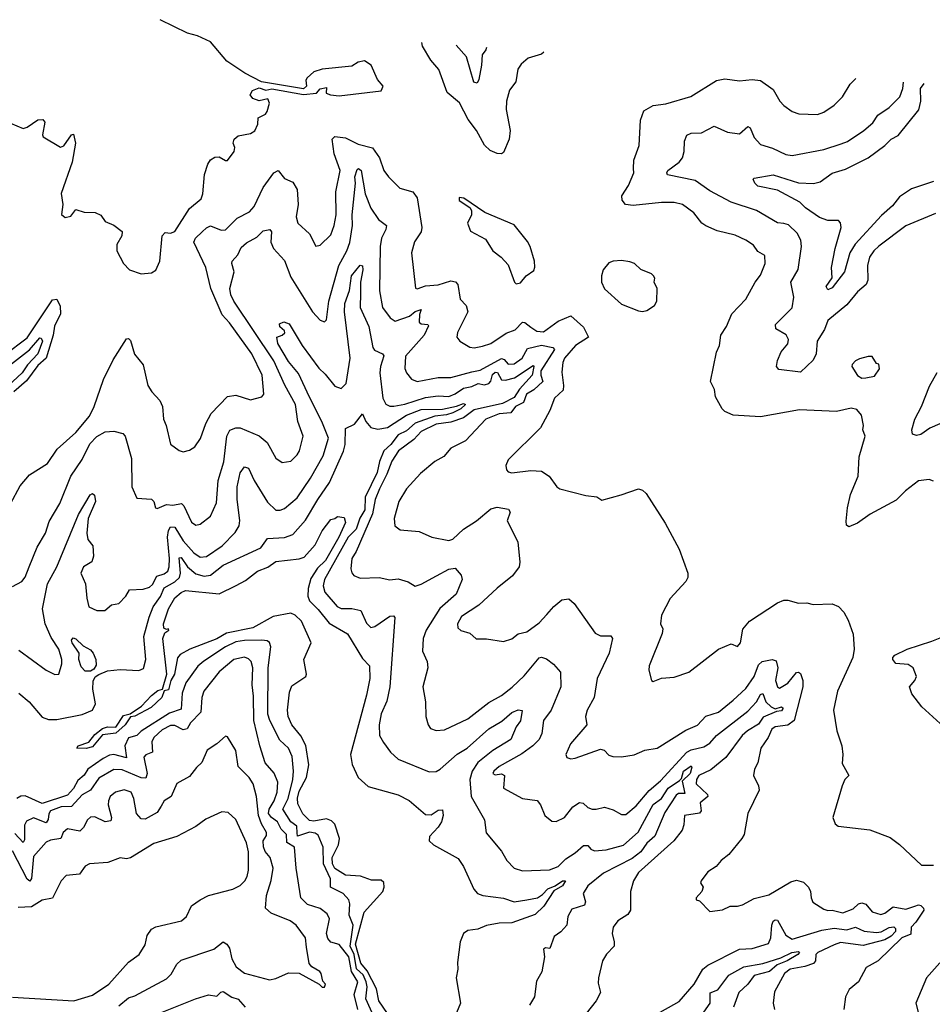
# Model space of a CAD drawing. Extents: x 1245432 to 1420865, y 606325 to 671314.
# Tile 324 of 382: x 1387229 to 1391560, y 656949 to 661621. Entities that reach past the tile are written whole.
import ezdxf

# ---------------------------------------------------------------- set-up
doc = ezdxf.new("R2010")
doc.units = 0

msp = doc.modelspace()

# ---------------------------------------------------------------- linework, layer by layer
at = {"layer": '0CON20XD'}
for points in [[(1387185, 661130), (1387245, 661105.6), (1387265, 661111.9), (1387315, 661145.8), (1387338.3, 661148.3), (1387348, 661135), (1387337.1, 661075), (1387340.5, 661065), (1387422.9, 661017.1), (1387437.7, 661022.3), (1387474, 661075), (1387485, 661077.5), (1387494, 661035), (1387477.5, 660945), (1387426.4, 660796.4), (1387433.3, 660745), (1387426.7, 660696.7), (1387445, 660683.3), (1387471.7, 660688.3), (1387495, 660720), (1387535, 660707.5), (1387586.4, 660706.4), (1387613.9, 660693.9), (1387635, 660663.3), (1387675, 660646.2), (1387715.6, 660615.6), (1387714.2, 660595), (1387689.4, 660555), (1387689.2, 660525), (1387722.2, 660465), (1387750, 660435), (1387805.4, 660414.6), (1387855, 660420), (1387875, 660432.5), (1387893.3, 660475), (1387904.3, 660595.7), (1387918.8, 660611.2), (1387945, 660608.5), (1387965, 660615.4), (1388035, 660724.5), (1388089.5, 660770.5), (1388098.6, 660795), (1388106, 660886), (1388121.3, 660935), (1388135, 660955.6), (1388155, 660968.8), (1388175, 660971.2), (1388205, 660952.5), (1388215, 660953.3), (1388247.5, 660995), (1388250, 661015), (1388242.5, 661035), (1388247.5, 661055), (1388265, 661070), (1388325, 661081.2), (1388345, 661093.8), (1388358.8, 661125), (1388360, 661155), (1388395, 661173.3), (1388403.8, 661185), (1388413.8, 661225), (1388406.1, 661246.1), (1388365, 661236.7), (1388335, 661247.5), (1388323.3, 661265), (1388333.3, 661285), (1388365, 661297.5), (1388397, 661287), (1388425, 661293.8), (1388575, 661266.7), (1388636.7, 661273.3), (1388655, 661292.5), (1388685, 661300), (1388683.3, 661273.3), (1388703.9, 661263.9), (1388745, 661260), (1388945, 661283.3), (1388953.3, 661305), (1388927.3, 661337.3), (1388896.2, 661405), (1388865, 661425.8), (1388835, 661420), (1388805, 661401.2), (1388665, 661386.2), (1388625, 661373.3), (1388592.5, 661345), (1388587.5, 661335), (1388590, 661305), (1388575, 661292.5), (1388375.8, 661325.8), (1388296.8, 661366.8), (1388211.2, 661425), (1388135, 661516.7), (1388072.5, 661545), (1388025, 661557.1), (1387895.2, 661621.2)], [(1389716.8, 661466.6), (1389705, 661457.7), (1389641.5, 661438.5), (1389609.3, 661410.7), (1389593.6, 661386.4), (1389583.2, 661326.8), (1389553.6, 661286.4), (1389539.1, 661235), (1389538.4, 661195), (1389556.9, 661095), (1389551.5, 661055), (1389525, 660990.6), (1389515, 660984.5), (1389495, 660986.2), (1389461.2, 661001.2), (1389435, 661025.6), (1389397.2, 661095), (1389357.7, 661147.7), (1389315.9, 661225.9), (1389256.9, 661275), (1389217.5, 661385), (1389179.8, 661429.8), (1389140.6, 661495), (1389137.6, 661513.7)], [(1389443.9, 661488.8), (1389441.2, 661478.8), (1389423.1, 661455), (1389420.9, 661405), (1389407.8, 661337.8), (1389399.3, 661320.7), (1389383.5, 661325), (1389348.9, 661445), (1389300.2, 661500.5)], [(1391565, 659430.8), (1391545, 659439.4), (1391495, 659433.1), (1391432.5, 659385), (1391389, 659341), (1391265.9, 659274.1), (1391205, 659231.9), (1391164.2, 659214.2), (1391153.2, 659223.2), (1391150.9, 659240.9), (1391157.1, 659305), (1391171.9, 659368.1), (1391208.1, 659455), (1391213.7, 659546.3), (1391242, 659645), (1391230, 659675), (1391233.8, 659695), (1391224.1, 659744.1), (1391201.7, 659771.7), (1391175, 659778), (1391105, 659761.4), (1390930.3, 659769.7), (1390745, 659737.1), (1390615, 659744), (1390575, 659762), (1390562, 659775), (1390530.9, 659830.9), (1390525.7, 659865.7), (1390507.5, 659905), (1390535.8, 660044.2), (1390550, 660075), (1390556, 660125), (1390583.3, 660165), (1390608.8, 660225), (1390674.4, 660295), (1390718.6, 660375), (1390745, 660408.8), (1390767.1, 660465), (1390765, 660502.5), (1390731.9, 660521.9), (1390710.9, 660550.9), (1390675, 660575.7), (1390625, 660598.6), (1390538.6, 660618.6), (1390485, 660642.9), (1390466.2, 660656.2), (1390427.5, 660705), (1390373.8, 660745), (1390335, 660753.1), (1390275, 660754.4), (1390140.3, 660739.7), (1390103.3, 660745), (1390087.5, 660765), (1390087.1, 660785), (1390117.7, 660835), (1390142.9, 660895), (1390141.9, 660915), (1390143.3, 660955), (1390169.2, 661025), (1390174.4, 661145), (1390191.5, 661188.5), (1390235.5, 661214.5), (1390295, 661222.7), (1390413.6, 661256.4), (1390536.6, 661333.4), (1390575, 661340), (1390645, 661330.8), (1390705, 661338.1), (1390745, 661333.1), (1390805, 661290), (1390836, 661235), (1390855, 661213.8), (1390895, 661186), (1390925.9, 661174.1), (1391015, 661171.4), (1391045, 661182.5), (1391095, 661215.8), (1391134.2, 661255), (1391170, 661315), (1391197.1, 661341.7)], [(1391575, 660700.9), (1391435, 660643.1), (1391306.4, 660546.4), (1391282.2, 660525), (1391262.5, 660495), (1391252.5, 660455), (1391254.2, 660385.8), (1391246.9, 660365), (1391205, 660330), (1391155, 660267.5), (1391065, 660193.1), (1391048.7, 660151.3), (1391013.4, 660095), (1391009.2, 660035), (1390993.9, 660005), (1390935, 659949.1), (1390831.4, 659961.4), (1390821.1, 659975), (1390825, 660003.3), (1390842.5, 660045), (1390875, 660082.9), (1390877.1, 660102.9), (1390866.2, 660126.2), (1390816.9, 660155), (1390815.5, 660175), (1390895, 660253.8), (1390902.2, 660305), (1390889.2, 660375), (1390923.5, 660436.5), (1390940, 660545), (1390935.8, 660575), (1390918.7, 660608.7), (1390877.5, 660647.5), (1390855, 660653.5), (1390825, 660657.3), (1390725, 660715.7), (1390605, 660756.1), (1390505, 660808.9), (1390435, 660857.5), (1390303.1, 660885), (1390299.4, 660895), (1390304.3, 660905), (1390358.5, 660945), (1390374.5, 660965), (1390382.9, 660995), (1390384.7, 661045.3), (1390395, 661072.5), (1390415, 661082.5), (1390465, 661083.6), (1390525, 661116.4), (1390588.1, 661088.1), (1390645, 661079.4), (1390685, 661114.4), (1390695, 661108.6), (1390715, 661061.5), (1390745, 661029.1), (1390801.5, 661011.5), (1390865, 660981.3), (1390895, 660977.1), (1391045, 661005.9), (1391128.3, 661031.7), (1391156.8, 661043.2), (1391235.2, 661094.8), (1391277.8, 661132.2), (1391301.3, 661168.7), (1391356.1, 661203.9), (1391406.5, 661255), (1391419.7, 661295), (1391423.1, 661325.5)], [(1391565, 660853.3), (1391461.7, 660818.2), (1391405, 660781.1), (1391371.5, 660738.5), (1391318.2, 660691.8), (1391194, 660556), (1391168.3, 660515), (1391143.8, 660425), (1391085, 660348.5), (1391065, 660340), (1391055.8, 660355), (1391084.5, 660395.5), (1391082.2, 660445), (1391099.2, 660535), (1391127.1, 660635), (1391125, 660657.5), (1391115, 660668.8), (1391065, 660668.8), (1391025, 660682.6), (1390958.4, 660728.4), (1390931.1, 660755), (1390825, 660812.1), (1390731.6, 660831.6), (1390718.2, 660845), (1390710, 660865), (1390715, 660868.8), (1390805, 660885.3), (1390925, 660847.6), (1390996.2, 660843.8), (1391028, 660852), (1391085, 660892.5), (1391147.8, 660912.2), (1391255.7, 660965), (1391335.2, 661024.8), (1391365, 661054.7), (1391398.6, 661071.4), (1391496.1, 661193.9), (1391505.8, 661235), (1391504.6, 661295), (1391520.8, 661318.7)], [(1387185, 659323.8), (1387231.1, 659408.9), (1387275, 659460.8), (1387360.8, 659515), (1387406.8, 659583.2), (1387495, 659662.5), (1387559.4, 659740.6), (1387581.6, 659785), (1387626, 659914), (1387673, 660007), (1387735, 660106.7), (1387745, 660108.8), (1387755, 660098.8), (1387773.7, 660033.7), (1387814.2, 659984.2), (1387837.1, 659885), (1387856.1, 659855), (1387894.7, 659814.7), (1387907.1, 659785), (1387911.1, 659725), (1387924.4, 659695), (1387945, 659606.7), (1387986.4, 659576.4), (1388005, 659571.2), (1388035, 659578), (1388060.8, 659595), (1388086.7, 659633.3), (1388111.8, 659705), (1388137.8, 659752.2), (1388215, 659833.2), (1388255, 659840), (1388325, 659817.1), (1388377.9, 659832.1), (1388387.8, 659845), (1388379.6, 659935), (1388330.8, 660035), (1388225, 660183.5), (1388190.5, 660220.5), (1388135.9, 660345), (1388112.7, 660445), (1388055.6, 660565), (1388063.1, 660585), (1388095.4, 660615), (1388115.7, 660634.3), (1388135, 660642.8), (1388185, 660622), (1388205, 660623.3), (1388261.1, 660678.9), (1388319.9, 660710.1), (1388341.8, 660735), (1388384.7, 660825.3), (1388435, 660895.3), (1388455, 660905.3), (1388485, 660867.1), (1388525, 660850.5), (1388546, 660816), (1388550, 660745), (1388541.3, 660685), (1388548.1, 660655), (1388605, 660605.8), (1388635, 660546.7), (1388655, 660551.2), (1388705, 660600.8), (1388721.6, 660645), (1388731.4, 660695), (1388729.8, 660805), (1388749.4, 660905), (1388720.8, 660985), (1388711.2, 661055), (1388725, 661066.8), (1388775, 661060.7), (1388835, 661030), (1388903.5, 661013.5), (1388936.7, 660965), (1388956.9, 660905), (1388978.6, 660875), (1389032.2, 660822.2), (1389095, 660804.3), (1389115.3, 660775.3), (1389137.7, 660635), (1389133.5, 660615), (1389102.2, 660567.8), (1389088.9, 660515), (1389107.7, 660347.7), (1389115, 660343.3), (1389155, 660358.2), (1389215, 660363), (1389275, 660382.8), (1389297.3, 660377.3), (1389308.7, 660365), (1389320, 660295), (1389347.8, 660265), (1389356.2, 660235), (1389306.1, 660136.1), (1389304, 660115), (1389317.5, 660095), (1389365, 660067.5), (1389385, 660064.6), (1389425, 660072), (1389465, 660085.4), (1389536.9, 660133.1), (1389580.5, 660149.5), (1389615, 660185.3), (1389626.9, 660185), (1389655, 660161.9), (1389683.7, 660143.6), (1389715, 660140.8), (1389785, 660190.8), (1389845.3, 660215.3), (1389905, 660162.2), (1389928.8, 660115), (1389867.2, 660075), (1389813.8, 660015), (1389806.2, 659995), (1389801.8, 659948.2), (1389810, 659885), (1389807.4, 659862.6), (1389767.1, 659825), (1389745, 659767.5), (1389701.2, 659685), (1389547.7, 659532.3), (1389536.2, 659505), (1389538.8, 659485), (1389547.5, 659475), (1389565, 659471.4), (1389655, 659482.7), (1389705, 659478.9), (1389741.9, 659455), (1389778.5, 659405), (1389792.9, 659395), (1389915, 659363.4), (1389967.3, 659357.3), (1389991.9, 659341.9), (1390082.8, 659367.2), (1390165, 659395.7), (1390185, 659388.2), (1390202.1, 659372.1), (1390291.9, 659231.9), (1390359, 659109), (1390399.8, 658995), (1390399.4, 658975), (1390389.8, 658955), (1390316.2, 658875), (1390274.2, 658795), (1390270, 658755), (1390280.8, 658730.8), (1390277.8, 658707.8), (1390215.7, 658555), (1390214.2, 658534.2), (1390227.5, 658485), (1390235, 658480), (1390275, 658497.1), (1390335, 658500.8), (1390405, 658524.3), (1390545, 658634.4), (1390605, 658660), (1390635, 658647.5), (1390650, 658665), (1390660.9, 658729.1), (1390692.4, 658767.6), (1390825, 658854.5), (1390855, 658866.2), (1390875, 658866.4), (1390925, 658851.9), (1390965, 658854), (1390995, 658846.2), (1391085, 658850), (1391115, 658836.2), (1391139.4, 658809.4), (1391161.1, 658771.1), (1391184.5, 658705), (1391190, 658635), (1391182.9, 658595), (1391110, 658435), (1391090.6, 658345), (1391107, 658247), (1391130, 658175), (1391135.8, 658135), (1391131.7, 658091.7), (1391163.3, 658035), (1391144.2, 658015.8), (1391132, 657985), (1391088, 657835), (1391098.8, 657805), (1391112.5, 657795), (1391263.8, 657776.2), (1391360.5, 657740.5), (1391405, 657706.7), (1391508.5, 657608.5), (1391565, 657609.6)], [(1387195, 658932.2), (1387238.8, 658955), (1387254.5, 658975.5), (1387274.5, 659025), (1387311.1, 659118.9), (1387350.8, 659185), (1387369.5, 659240.5), (1387420, 659325), (1387471.2, 659455), (1387526, 659534), (1387562, 659608), (1387595, 659643.2), (1387635, 659666.1), (1387675, 659668.6), (1387718, 659658), (1387730, 659645), (1387758.8, 659538.8), (1387761.2, 659405), (1387785, 659350), (1387855, 659346), (1387865.6, 659335), (1387874.1, 659304.1), (1387881.7, 659301.7), (1387925, 659320.3), (1387955, 659318.1), (1387996, 659326), (1388007.9, 659315), (1388045, 659237.1), (1388065, 659221.9), (1388085, 659227.1), (1388134.2, 659265), (1388162.1, 659327.9), (1388170.8, 659435), (1388197.6, 659522.4), (1388211.8, 659645), (1388226.9, 659673.1), (1388255, 659684), (1388275, 659684.6), (1388365, 659646.8), (1388403.1, 659615), (1388445, 659540.8), (1388475, 659519.4), (1388515, 659527.1), (1388545, 659557.1), (1388556.2, 659575), (1388574.5, 659645), (1388549.6, 659715), (1388537.1, 659795), (1388486.9, 659886.9), (1388435, 660002.8), (1388244.7, 660285), (1388231.1, 660315), (1388226, 660345), (1388247.5, 660425), (1388235.4, 660465), (1388237.7, 660475), (1388264.1, 660505.9), (1388280.2, 660539.8), (1388305, 660563.1), (1388355, 660590), (1388385, 660618.7), (1388415.9, 660625.9), (1388424.6, 660614.6), (1388420.7, 660565), (1388432.9, 660535), (1388485, 660478.6), (1388515, 660398.9), (1388618, 660235), (1388655, 660196), (1388675, 660186.7), (1388685, 660197.5), (1388695.6, 660285), (1388744, 660455), (1388781.9, 660525), (1388795.4, 660564.6), (1388807.8, 660645), (1388806.7, 660695), (1388822.4, 660845), (1388819, 660875), (1388829.7, 660909.7), (1388837.5, 660915), (1388849.3, 660905), (1388868.6, 660795), (1388896.1, 660726.1), (1388932.3, 660672.3), (1388969.1, 660645), (1388967.3, 660625), (1388946, 660584), (1388939.1, 660545), (1388936.9, 660335), (1388951.2, 660255), (1388986.4, 660206.4), (1389011.2, 660191.2), (1389079.1, 660215), (1389105, 660236.1), (1389135, 660246.7), (1389127, 660223), (1389125.4, 660185.4), (1389135, 660177.3), (1389165.4, 660175.4), (1389168.3, 660168.3), (1389149.2, 660125), (1389059.8, 660025), (1389056.4, 659966.4), (1389064.4, 659945), (1389088.1, 659915), (1389115, 659904.1), (1389215, 659922.7), (1389275, 659922.9), (1389375, 659949.6)], [(1389585, 660367.5), (1389605, 660372.5), (1389632.5, 660405), (1389668.8, 660431.2), (1389673, 660447), (1389672.5, 660475), (1389651.2, 660545), (1389638.3, 660568.3), (1389575, 660647.5), (1389436.4, 660706.4), (1389337.5, 660775), (1389315, 660777.5), (1389315, 660762.5), (1389365, 660730), (1389372.5, 660715), (1389373.3, 660695), (1389353.8, 660655), (1389367.8, 660617.8), (1389439.7, 660579.7), (1389474.5, 660524.5), (1389513.3, 660495), (1389547.5, 660457.5), (1389577.5, 660375), (1389585, 660367.5)], [(1390185, 660236.2), (1390205, 660241.2), (1390241.2, 660265), (1390252, 660285), (1390254, 660345), (1390240, 660375), (1390242.5, 660395), (1390237.5, 660405), (1390227.5, 660415), (1390176.4, 660436.4), (1390146.7, 660465), (1390125, 660472.5), (1390085, 660479.2), (1390045, 660475.8), (1390025, 660467.1), (1389997.5, 660435), (1389990, 660405), (1389990, 660375), (1390005, 660343.8), (1390085, 660271.2), (1390165, 660240), (1390185, 660236.2)], [(1387225, 658630), (1387354, 658535), (1387395, 658514.4), (1387414.4, 658515.6), (1387429.3, 658565), (1387429.5, 658585), (1387414.1, 658635), (1387379, 658689), (1387350.2, 658755), (1387336.7, 658825), (1387361.5, 658945), (1387404.5, 659025.5), (1387507.5, 659272.5), (1387563, 659367), (1387575, 659372.2), (1387584.3, 659365), (1387589.1, 659335), (1387553.6, 659255), (1387547.1, 659185), (1387552.8, 659155), (1387576.3, 659125), (1387579.8, 659075), (1387571.2, 659048.8), (1387532, 659025), (1387518.9, 658995), (1387541.6, 658945), (1387546.9, 658876.9), (1387556.9, 658835), (1387595, 658818.4), (1387632.2, 658817.8), (1387665, 658844), (1387699.2, 658850.8), (1387733.3, 658885), (1387750, 658915), (1387815, 658918.4), (1387845, 658928.4), (1387859.4, 658940.6), (1387879.5, 658980.5), (1387915, 658991.3), (1387931.7, 659005), (1387939, 659025), (1387940.1, 659065), (1387930.9, 659165), (1387935, 659197.1), (1387944.5, 659215.5), (1387965, 659213.9), (1388005, 659148.3), (1388055, 659091.8), (1388085, 659070), (1388116, 659074), (1388189.3, 659125), (1388251.4, 659188.6), (1388269.9, 659220.1), (1388273.1, 659245), (1388261.7, 659345), (1388261.4, 659405), (1388275, 659470.8), (1388295, 659500), (1388315, 659492.9), (1388340.9, 659435), (1388405, 659331.1), (1388445, 659293.5), (1388465, 659293.6), (1388485, 659302.3), (1388545, 659352.9), (1388608.8, 659445), (1388668.7, 659551.3), (1388694.2, 659635), (1388663.3, 659715), (1388605, 659830), (1388552.2, 659942.2), (1388505, 660000), (1388454.5, 660085), (1388450, 660115), (1388475, 660123.8), (1388486.9, 660135), (1388485.8, 660145), (1388463.5, 660163.5), (1388462.4, 660177.6), (1388482.7, 660187.3), (1388508.1, 660178.1), (1388569.1, 660075), (1388648, 659968), (1388679.3, 659939.3), (1388725, 659882.1), (1388755, 659870.5), (1388778.3, 659895), (1388797.1, 660015), (1388769.6, 660235), (1388771.7, 660275), (1388793.4, 660336.6), (1388803.9, 660405), (1388845, 660456), (1388855, 660452.5), (1388857.3, 660435), (1388845.6, 660375), (1388845.9, 660324.1), (1388844.7, 660255), (1388886.5, 660165), (1388904.6, 660065), (1388913.4, 660053.4), (1388951.2, 660035), (1388956.6, 660026.6), (1388940.6, 659975), (1388938.1, 659945), (1388951.8, 659825), (1388966.4, 659796.4), (1388985, 659787.5), (1389005, 659787.5), (1389057.4, 659797.4), (1389155, 659827.9), (1389215, 659836), (1389265, 659833.4), (1389295, 659845.2), (1389335, 659872.6), (1389375, 659880), (1389405, 659894.8), (1389435, 659888.1), (1389454.6, 659895), (1389464.4, 659905.6), (1389472.5, 659937.5), (1389485, 659949.2), (1389496.9, 659946.9), (1389515, 659913), (1389535, 659910.2), (1389577.9, 659922.1), (1389665, 659980), (1389669.1, 659975), (1389661.6, 659935), (1389601.5, 659868.5), (1389575, 659829.2), (1389520.6, 659799.4), (1389385, 659769.7), (1389335, 659732.2), (1389275, 659710.9), (1389205, 659701.7), (1389135, 659666.6), (1389100.2, 659629.8), (1389026.7, 659575), (1388995, 659525.6), (1388972, 659465), (1388935.7, 659395), (1388915.9, 659344.1), (1388903.2, 659276.8), (1388825, 659098), (1388805.3, 659065), (1388800.9, 659015), (1388805, 658996.2), (1388815, 658984.3), (1388845, 658971.1), (1388934.5, 658974.5), (1388985, 658963.3), (1389025, 658967.3), (1389073.1, 658953.1), (1389105, 658933.8), (1389135, 658942.4), (1389207.1, 658982.9), (1389265, 659013.2), (1389295, 659018.1), (1389324.2, 658985), (1389329.2, 658965), (1389300, 658895), (1389223.5, 658826.5), (1389157.8, 658725), (1389144.4, 658684.4), (1389140.5, 658625), (1389162.7, 658575), (1389166.4, 658545), (1389141.5, 658455), (1389154.5, 658385), (1389156.7, 658315), (1389166.9, 658275), (1389178.5, 658258.5), (1389205, 658247.8), (1389245, 658252.1), (1389355, 658303.9), (1389455, 658380.4), (1389515, 658413.9), (1389566, 658454), (1389622.8, 658507.2), (1389695, 658593.1), (1389705, 658596.4), (1389728.7, 658588.7), (1389762.3, 658562.3), (1389794.7, 658525)], [(1387155, 660030), (1387265, 660111.7), (1387385, 660292.5), (1387405.7, 660295.7), (1387421.3, 660261.3), (1387422.4, 660225), (1387393.4, 660166.6), (1387387.8, 660125), (1387355.2, 660015), (1387315, 659979.5), (1387261.9, 659908.1), (1387200.8, 659855)], [(1387117, 659933), (1387275.8, 660054.2), (1387325, 660111.1), (1387330.6, 660110.6), (1387337.4, 660095), (1387314.6, 660035), (1387266.4, 659983.6), (1387241.1, 659945), (1387152.8, 659865)], [(1389375, 659949.6), (1389415, 659958), (1389515, 660013), (1389528.9, 660008.9), (1389546.6, 659986.6), (1389575, 659987.4), (1389614.1, 660015), (1389638.5, 660061.5), (1389705, 660076.8), (1389758.8, 660065), (1389766.5, 660056.5), (1389701.9, 659955), (1389701.5, 659935), (1389712, 659905), (1389669.6, 659865), (1389634.2, 659845), (1389620, 659805), (1389581.7, 659785), (1389559.7, 659755), (1389505, 659751), (1389440.6, 659725), (1389345, 659623.1), (1389275, 659587.5), (1389241.7, 659548.3), (1389199.2, 659525), (1389131.7, 659468.3), (1389065, 659395.6), (1389028.2, 659335), (1389005.5, 659255), (1389009.7, 659219.7), (1389035, 659200), (1389125, 659191.9), (1389185, 659165.8), (1389265, 659149.4), (1389285, 659155.6), (1389335, 659203.3), (1389396.9, 659243.1), (1389465, 659300), (1389495, 659308.2), (1389548.6, 659298.6), (1389557.3, 659285), (1389542.6, 659242.6), (1389593.2, 659143.2), (1389603, 659047), (1389600, 659025), (1389568.2, 658981.8), (1389495, 658924.3), (1389407.3, 658842.7), (1389325, 658789.2), (1389306.7, 658755), (1389307.5, 658735), (1389323, 658723), (1389365, 658710), (1389395, 658682.5), (1389445, 658682.5), (1389525, 658670), (1389565, 658683.3), (1389595, 658706.7), (1389635, 658716.7), (1389695, 658759.2), (1389731.3, 658798.7), (1389763.4, 658836.6), (1389801.8, 658868.2), (1389835, 658873.2), (1389861, 658851), (1389960, 658710), (1389985, 658697.8), (1390035, 658697.8), (1390042.9, 658685), (1390026.5, 658615), (1389969.1, 658495), (1389955.5, 658405), (1389922.5, 658345), (1389914.2, 658314.2), (1389920, 658275), (1389842.5, 658185), (1389820.8, 658135), (1389825, 658120), (1389844.4, 658114.4), (1389865, 658117.1), (1389985, 658160), (1390003.3, 658155), (1390025, 658132), (1390044.5, 658124.5), (1390085, 658122.7), (1390145, 658133.3), (1390195, 658155.7), (1390255, 658164.4), (1390389.9, 658250.1), (1390445.9, 658274.1), (1390485, 658316.4), (1390545, 658334.5), (1390615, 658392.5), (1390675, 658447.1), (1390715.1, 658504.9), (1390735, 658560), (1390753.3, 658575), (1390800, 658585), (1390818.9, 658578.9), (1390826.2, 658545), (1390815.3, 658485), (1390824.8, 658454.8), (1390835, 658449.1), (1390875, 658472.9), (1390915, 658523.5), (1390925, 658525.7), (1390935, 658518), (1390946.1, 658486.1), (1390945.7, 658455.7), (1390904.3, 658295.7), (1390875, 658274), (1390814.7, 658265.3), (1390798.1, 658255), (1390781.4, 658215), (1390746.7, 658165), (1390731.9, 658095), (1390716.9, 658065), (1390710.8, 658035), (1390735.7, 657985.7), (1390738.8, 657965), (1390684.3, 657855), (1390666.9, 657755), (1390655.8, 657735), (1390595, 657659.2), (1390558.6, 657631.4), (1390535, 657603.3), (1390495, 657577.5), (1390462.5, 657535), (1390460, 657525), (1390472.5, 657505), (1390466.1, 657483.9), (1390440, 657455), (1390440, 657445), (1390455, 657440), (1390505, 657390), (1390565, 657397.5), (1390600, 657415), (1390635, 657414.2), (1390658.7, 657421.3), (1390715, 657451.4), (1390785, 657467.9), (1390889.2, 657530.8), (1390915, 657537.5), (1390948.5, 657528.5), (1390972.2, 657505), (1390982.5, 657485), (1390984.5, 657454.5), (1390993.1, 657433.1), (1391045, 657400), (1391065, 657394.2), (1391085, 657395.6), (1391135, 657383.2), (1391185, 657401.4), (1391209.2, 657425), (1391225, 657431), (1391244, 657424), (1391275, 657388.2), (1391315, 657375.4), (1391335, 657381.3), (1391375, 657410.9), (1391435, 657399.8), (1391476.7, 657415), (1391495, 657421.4), (1391505, 657418.6), (1391518.3, 657405), (1391519.7, 657395), (1391482, 657338), (1391459.1, 657315), (1391458.5, 657281.5), (1391415, 657265.2), (1391302.5, 657155), (1391246.4, 657123.6), (1391210, 657055), (1391165, 657018.8), (1391148, 656985), (1391140, 656925)], [(1391225, 659920), (1391245, 659922.5), (1391285, 659930), (1391310, 659965), (1391306.7, 659986.7), (1391295, 659990), (1391275, 660022.5), (1391255, 660023.3), (1391215, 660012.5), (1391195, 660002.5), (1391180, 659985), (1391177.5, 659975), (1391205, 659932.5), (1391225, 659920)], [(1391595, 659702.9), (1391547.6, 659682.4), (1391505, 659653.1), (1391485, 659648.6), (1391466.7, 659655), (1391463.3, 659675), (1391477.3, 659725), (1391509.3, 659785), (1391547.4, 659882.6), (1391583.6, 659946.4)], [(1387225, 658426.2), (1387274.1, 658384.1), (1387335, 658312.2), (1387365, 658300), (1387405, 658300.8), (1387525, 658324.8), (1387574.7, 658345), (1387588.1, 658375), (1387576.1, 658445), (1387578.3, 658481.7), (1387587.6, 658502.4), (1387604, 658514), (1387645, 658531.1), (1387705, 658537.5), (1387795, 658533.1), (1387817.1, 658542.9), (1387827, 658585), (1387818.5, 658695), (1387843.6, 658786.4), (1387863, 658835), (1387896.4, 658883.6), (1387915, 658925.6), (1387965.9, 658954.1), (1387987.3, 658975), (1387991.5, 658995), (1387985, 659067.3), (1387995, 659069.5), (1388024.9, 659024.9), (1388065, 658992.3), (1388105, 658980.3), (1388134.9, 658985.1), (1388195, 659032.2), (1388372.5, 659115), (1388405, 659158.8), (1388485, 659163.5), (1388525, 659178.7), (1388585, 659246.5), (1388644.2, 659344.2), (1388699, 659425), (1388765, 659573.3), (1388772.8, 659605), (1388775, 659681.2), (1388817.5, 659702.5), (1388855, 659750.6), (1388872, 659715), (1388895, 659685.5), (1388928.8, 659678.8), (1388975, 659686.8), (1389064.8, 659745), (1389135, 659771.9), (1389235, 659773.6), (1389302.6, 659787.4), (1389335, 659800.7), (1389345.3, 659795.3), (1389322.7, 659775), (1389285, 659755.2), (1389255, 659745.5), (1389199.4, 659740.6), (1389105, 659706.8), (1389065, 659669.9), (1389025, 659652), (1388990, 659605), (1388957.6, 659575), (1388936.6, 659525), (1388925, 659472.9), (1388868.6, 659355), (1388866.2, 659295), (1388843.4, 659256.6), (1388826.1, 659203.9), (1388787.9, 659165), (1388674.8, 658965), (1388669.5, 658935), (1388677.6, 658905), (1388735, 658836.9), (1388755, 658827.1), (1388805, 658826.5), (1388847.1, 658817.1), (1388875, 658757.1), (1388895, 658736.9), (1388915, 658741.1), (1388985, 658791.1), (1389002.3, 658792.3), (1389009.2, 658785), (1388985.3, 658455), (1388971.8, 658388.2), (1388945, 658328), (1388934.7, 658275), (1388936.9, 658225), (1388955, 658190.6), (1388988.1, 658145), (1389025, 658112.5), (1389172.6, 658052.6), (1389205, 658053.5), (1389225, 658064.6), (1389305, 658136), (1389352.1, 658165), (1389455, 658256.8), (1389517.6, 658292.4), (1389565, 658334.4), (1389595, 658345.6), (1389613.6, 658343.6), (1389605.2, 658294.8), (1389584.3, 658265), (1389560, 658205), (1389475, 658152.6), (1389403.7, 658096.3), (1389377, 658055), (1389365.9, 658015), (1389371.5, 657935), (1389434.6, 657824.6), (1389443.2, 657763.2), (1389515.6, 657675.6), (1389541.1, 657631.1), (1389575, 657595.8), (1389615, 657582.2), (1389743, 657587), (1389785, 657603.3), (1389820.2, 657639.8), (1389865, 657667.6), (1389905, 657702.3), (1389925, 657703.3), (1389938.9, 657685), (1389957.6, 657677.6), (1390012.2, 657682.2), (1390095, 657703.9), (1390164.5, 657765.5), (1390235, 657897.6), (1390275, 657925.7), (1390306.2, 657975), (1390359.6, 658010.4), (1390369.4, 658020.6), (1390378.8, 658055), (1390415, 658080), (1390418.5, 658075), (1390410.3, 658045), (1390372.2, 658007.8), (1390385, 657948.8), (1390355, 657948.9), (1390345, 657941.7), (1390290.9, 657859.1), (1390243.5, 657746.5), (1390205, 657713.3), (1390177, 657673), (1390135, 657641), (1389998.8, 657571.2), (1389925, 657510.4), (1389902.8, 657475), (1389913.6, 657435), (1389910, 657420), (1389849.5, 657400.5), (1389830.3, 657365), (1389826.2, 657325), (1389797.1, 657292.9), (1389765, 657270.9), (1389745, 657214.2), (1389725, 657217.1), (1389715, 657210), (1389720, 657175), (1389707, 657103), (1389681.2, 657058.8), (1389672, 656985), (1389648.8, 656945)], [(1388974.8, 656905), (1388933, 656965), (1388922.8, 657022.8), (1388878.6, 657108.6), (1388848.6, 657145), (1388823.1, 657235), (1388863.8, 657386.2), (1388951.8, 657485), (1388959.1, 657505), (1388956.9, 657526.9), (1388945, 657538.1), (1388898, 657538), (1388846.4, 657556.4), (1388775, 657561.2), (1388725, 657594), (1388713.7, 657615), (1388711.6, 657645), (1388741.5, 657705), (1388747.1, 657735), (1388725, 657803.6), (1388709.4, 657819.4), (1388685, 657829.3), (1388625, 657818.5), (1388605, 657821.6), (1388572.5, 657852.5), (1388549.5, 657899.5), (1388546.8, 657926.8), (1388555, 657960), (1388589.3, 658025), (1388601.1, 658085), (1388586.8, 658176.8), (1388563.5, 658223.5), (1388519.7, 658275), (1388503.7, 658315), (1388499.7, 658345), (1388510, 658430), (1388520, 658460), (1388587.5, 658505), (1388590.8, 658515), (1388577.1, 658585), (1388611.8, 658665), (1388566.7, 658766.7), (1388535.7, 658795.7), (1388515, 658804.6), (1388431.4, 658788.6), (1388335, 658734.7), (1388209.8, 658710.2), (1388165, 658683.1), (1388035.6, 658634.4), (1387990.6, 658609.4), (1387977.4, 658592.6), (1387963.9, 658515), (1387946.8, 658485), (1387935, 658441.5), (1387913.9, 658436.1), (1387903.3, 658405), (1387852.9, 658357.1), (1387775, 658316.9), (1387755, 658312.9), (1387728.9, 658275), (1387685.4, 658235), (1387622.4, 658227.6), (1387575, 658170.8), (1387545, 658162.2), (1387500, 658165), (1387506.2, 658175), (1387557.6, 658192.4), (1387585, 658228.5), (1387621.7, 658258.3), (1387645, 658266.4), (1387685.3, 658264.7), (1387720.8, 658319.1), (1387753.2, 658326.8), (1387806.4, 658363.6), (1387854.9, 658415.1), (1387885, 658437.3), (1387906.1, 658443.9), (1387927.6, 658515), (1387908.2, 658685), (1387918, 658712), (1387936.2, 658725), (1387935, 658730), (1387925, 658727.5), (1387913.6, 658733.6), (1387911.2, 658755), (1387935, 658826.2), (1387965, 658877.5), (1387995, 658903.1), (1388015, 658911.9), (1388175, 658896.5), (1388255.8, 658935.8), (1388300.4, 658959.6), (1388357.5, 659005), (1388407.1, 659022.9), (1388445, 659049.5), (1388555, 659062.7), (1388578.5, 659071.5), (1388630.8, 659129.2), (1388665, 659195.8), (1388705, 659250), (1388725, 659253.8), (1388736.4, 659263.6), (1388768.3, 659258.3), (1388774.4, 659235), (1388744.2, 659165), (1388680.9, 659055), (1388641.8, 659018.2), (1388610, 658970), (1388598, 658922), (1388596.2, 658885), (1388604.1, 658864.1), (1388645, 658823.2), (1388696.9, 658756.9), (1388785, 658707.1), (1388855, 658590.6), (1388888.6, 658555), (1388891.1, 658495), (1388874.7, 658415.3), (1388798.2, 658135), (1388806.8, 658086.8), (1388835.6, 658025), (1388882.2, 657982.2), (1389025, 657942.5), (1389076.6, 657916.6), (1389155, 657849.6), (1389181.2, 657848.8), (1389215, 657870.8), (1389235, 657871.2), (1389238.9, 657845), (1389230.4, 657815), (1389215, 657789.4), (1389173.1, 657745), (1389171.4, 657725), (1389193.3, 657705), (1389310.1, 657640.1), (1389335, 657602.7), (1389384.7, 657494.7), (1389401.4, 657475), (1389426.7, 657465), (1389525, 657453.2), (1389575.2, 657435.2), (1389635, 657444.2), (1389686.3, 657453.7), (1389710.5, 657469.5), (1389735, 657497.5), (1389769.5, 657510.5), (1389804.4, 657535), (1389819.2, 657535), (1389805, 657511.2), (1389763.3, 657486.8), (1389715.6, 657414.4), (1389675, 657375.7), (1389565, 657335.8), (1389505, 657334.4), (1389445, 657322.5), (1389403.3, 657305), (1389355, 657299.3), (1389334.6, 657285), (1389319.6, 657245), (1389306.8, 657146.8), (1389308.9, 657115), (1389299.6, 657075), (1389320.5, 656955), (1389271.8, 656835)], [(1391614, 658265), (1391510.2, 658360.2), (1391462.6, 658422.6), (1391452, 658455), (1391477.5, 658485), (1391484.4, 658505), (1391469.5, 658545), (1391445, 658562.2), (1391386.2, 658566.2), (1391373.3, 658585), (1391372.5, 658595), (1391382.5, 658605), (1391441.2, 658635), (1391558.5, 658671.5), (1391645, 658707.1)], [(1388907.8, 656895), (1388871.3, 656975), (1388877.3, 657032.7), (1388873.6, 657055), (1388859, 657089), (1388828.1, 657118.1), (1388815.5, 657185), (1388796.8, 657225), (1388811.5, 657325), (1388792, 657372), (1388795.7, 657425), (1388791.6, 657445), (1388764.4, 657474.4), (1388704.7, 657505), (1388703.9, 657545), (1388671.3, 657615), (1388669.2, 657695), (1388645, 657751.2), (1388630.8, 657760.8), (1388605, 657765.1), (1388547.2, 657747.2), (1388545, 657762.9), (1388543.7, 657793.7), (1388514.9, 657814.9), (1388478.4, 657875), (1388502.6, 657925), (1388525.5, 658015), (1388529, 658055), (1388522.1, 658125), (1388504.6, 658165), (1388463, 658203), (1388415.6, 658295), (1388407, 658325), (1388407.6, 658545), (1388421.1, 658645), (1388415.2, 658665.2), (1388403.3, 658673.3), (1388377.3, 658677.3), (1388295, 658676.1), (1388255, 658668.3), (1388205, 658644.8), (1388102.2, 658577.8), (1388075, 658552.8), (1388017.6, 658475), (1387999.7, 658425), (1387995, 658349.1), (1387939.4, 658330.6), (1387806, 658245), (1387785, 658224.3), (1387745, 658212.9), (1387727.3, 658175), (1387735, 658118.9), (1387675, 658134.1), (1387655, 658130.7), (1387625, 658114.8), (1387552.6, 658065), (1387534.3, 658035.7), (1387505, 658011.6), (1387485, 657973.2), (1387455, 657941.5), (1387335, 657901.2), (1387255, 657937.9), (1387235, 657936.6), (1387215, 657925.2)], [(1387565, 658529.3), (1387540.3, 658530.3), (1387520.6, 658550.6), (1387509.6, 658585), (1387510.5, 658615), (1387477.1, 658665), (1387475, 658677.5), (1387482.1, 658687.9), (1387495, 658683.3), (1387529.5, 658649.5), (1387565, 658630.3), (1387577.5, 658615), (1387589.6, 658585), (1387591.3, 658558.7), (1387580.4, 658539.6), (1387565, 658529.3)], [(1388833.8, 656925), (1388815.9, 656995), (1388833.7, 657055), (1388803.7, 657105), (1388790.9, 657175), (1388745, 657232.7), (1388705, 657243.1), (1388690.6, 657260.6), (1388685.2, 657285), (1388699, 657355), (1388688.3, 657378.3), (1388655, 657403.2), (1388595, 657422.5), (1388563.3, 657455), (1388541.3, 657595), (1388533.5, 657695), (1388496.6, 657716.6), (1388494.8, 657755), (1388470.3, 657780.3), (1388452.7, 657815), (1388423.3, 657835), (1388410.3, 657855), (1388412.4, 657875), (1388436.8, 657915), (1388450.7, 657955), (1388453.7, 658003.7), (1388435.8, 658045.8), (1388394.4, 658094.4), (1388367.8, 658175), (1388340.3, 658295), (1388338.6, 658411.4), (1388332.6, 658465), (1388335.7, 658545), (1388327.3, 658575), (1388315, 658588.2), (1388295, 658596.5), (1388245, 658585.3), (1388175, 658527.3), (1388103.5, 658435), (1388092.9, 658405), (1388088.4, 658335), (1388039.7, 658285), (1388024.2, 658255.7), (1388005, 658251.4), (1387965, 658272.4), (1387945, 658272.3), (1387905, 658251.5), (1387864.7, 658215), (1387855.3, 658195), (1387858.9, 658145), (1387827.8, 658132.2), (1387818.7, 658121.3), (1387834.5, 658045), (1387827.7, 658022.3), (1387805, 658022.9), (1387715, 658061.7), (1387675, 658063.2), (1387605, 658022.4), (1387565.4, 657965), (1387525, 657942.5), (1387475, 657887.5), (1387425, 657886.1), (1387375, 657866.9), (1387366.5, 657853.5), (1387364.3, 657825.7), (1387355, 657810.6), (1387295, 657833.5), (1387261.9, 657818.1), (1387251.4, 657798.6), (1387251.2, 657728.8), (1387245, 657717.1), (1387205, 657759.8)], [(1389794.7, 658525), (1389796.5, 658455), (1389751.3, 658345), (1389714.8, 658295), (1389706.4, 658233.6), (1389694.3, 658205.7), (1389663.5, 658175), (1389611.8, 658138.2), (1389505, 658077.2), (1389478.5, 658055), (1389474.7, 658044.7), (1389485, 658037.8), (1389515, 658042.2), (1389529.2, 658035), (1389525.6, 657975), (1389615, 657925.5), (1389685, 657915.6), (1389700, 657895), (1389720.8, 657845), (1389755, 657818.8), (1389775, 657816.2), (1389815, 657835.8), (1389853.4, 657886.6), (1389885, 657907.1), (1389903.1, 657903.1), (1389925, 657883.3), (1389945, 657875.6), (1389965, 657874.4), (1390005, 657884.4), (1390045, 657872.5), (1390085, 657850), (1390105, 657850), (1390155, 657890.9), (1390216.2, 657963.8), (1390270.2, 658009.8), (1390394.6, 658145.4), (1390415, 658156.3), (1390475, 658171.5), (1390505, 658188.1), (1390535.4, 658224.6), (1390685, 658340.3), (1390725.5, 658385), (1390745, 658419.6), (1390755, 658423.8), (1390770.6, 658385), (1390795, 658360), (1390815, 658350.4), (1390845, 658360.9), (1390851.8, 658355), (1390845, 658341.9), (1390821.3, 658338.7), (1390757.6, 658312.3), (1390735, 658278.8), (1390682.6, 658247.4), (1390657.6, 658225), (1390579.6, 658120.4), (1390508.3, 658061.7), (1390452.6, 658035), (1390441.1, 658015), (1390439.1, 657995), (1390492.7, 657945), (1390495.5, 657935), (1390458.8, 657905), (1390463.2, 657866.8), (1390455, 657855.5), (1390384.4, 657845.6), (1390381.4, 657801.4), (1390373.1, 657775), (1390333.1, 657725), (1390165.6, 657575), (1390142.2, 657535), (1390128.1, 657485), (1390127.1, 657395), (1390114.7, 657375.3), (1390067.5, 657345), (1390045.5, 657315), (1390040.5, 657285), (1390050.9, 657245), (1390050, 657225), (1390013.7, 657186.3), (1389994.5, 657155), (1389975.5, 657075), (1389975, 657050), (1389985.8, 657005), (1389965.3, 656964.7), (1389917.1, 656905)], [(1387699, 656941), (1387745, 656979.3), (1387775, 656989.7), (1387925, 657069.2), (1387948.5, 657091.5), (1387975, 657140), (1387995, 657159.1), (1388149.6, 657210.4), (1388195, 657245.7), (1388211.4, 657235), (1388223.8, 657215), (1388236.2, 657165), (1388256.1, 657126.1), (1388295, 657096.4), (1388415, 657064.6), (1388445, 657071.5), (1388505, 657098.9), (1388555, 657097.5), (1388650, 657045), (1388665, 657030), (1388675, 657030), (1388680, 657045), (1388668.3, 657058.3), (1388660, 657095), (1388653.3, 657105), (1388615, 657126.9), (1388603.3, 657143.3), (1388589.7, 657220.3), (1388584.6, 657265), (1388540.3, 657325), (1388512.7, 657345), (1388422.1, 657382.1), (1388395.5, 657405), (1388399.6, 657465), (1388423, 657537), (1388431.1, 657595), (1388417.2, 657645), (1388394, 657674), (1388386.5, 657696.5), (1388384.7, 657725.3), (1388399.7, 657750.3), (1388399.8, 657765), (1388375.8, 657805.8), (1388363, 657845), (1388353.5, 657935), (1388337.5, 657995), (1388318.5, 658025), (1388265, 658077.8), (1388254, 658154), (1388215, 658218.8), (1388205, 658221.2), (1388165.2, 658184.8), (1388118.1, 658155), (1388093.7, 658096.3), (1388067.2, 658072.8), (1388035, 658029.4), (1387975, 657997.5), (1387948.4, 657935), (1387915, 657914.6), (1387900.7, 657889.3), (1387880.7, 657859.3), (1387825, 657827.9), (1387805, 657828.9), (1387783.9, 657855), (1387771.3, 657925), (1387757.8, 657955), (1387725, 657966.7), (1387683.1, 657955), (1387658.2, 657935), (1387650, 657915), (1387649.2, 657895), (1387663.8, 657835), (1387661.1, 657818.9), (1387635, 657815.4), (1387585, 657838.5), (1387565, 657836.4), (1387550.9, 657825), (1387532.1, 657787.9), (1387515, 657770.4), (1387455, 657781.9), (1387435.7, 657765), (1387424.2, 657735), (1387375, 657728), (1387355, 657717.9), (1387295, 657650), (1387284.2, 657545.8), (1387277.3, 657532.7), (1387265, 657543.5), (1387195, 657677.5)], [(1387195, 656983.3), (1387485.3, 656964.7), (1387575, 656992.9), (1387651.4, 657045), (1387745, 657149.2), (1387795.6, 657185), (1387825, 657231.2), (1387833.6, 657275), (1387854.6, 657305.4), (1387875, 657316.5), (1387996.2, 657345), (1388020, 657365), (1388043.8, 657416.2), (1388085, 657444.4), (1388125, 657465.8), (1388240, 657495), (1388275, 657512.5), (1388297.8, 657535), (1388308.2, 657555), (1388315.3, 657585), (1388315, 657672.5), (1388304.7, 657714.7), (1388255.2, 657825.2), (1388218.8, 657858.8), (1388187.6, 657862.4), (1388112.7, 657827.3), (1388065, 657792.2), (1387975, 657745.5), (1387865, 657711.8), (1387755, 657644.4), (1387735, 657639.4), (1387705, 657644.2), (1387647.4, 657622.6), (1387560, 657615), (1387539.2, 657605), (1387513, 657567), (1387449.2, 657560.8), (1387425.4, 657534.6), (1387385, 657452.3), (1387335, 657442.7), (1387285, 657411.8), (1387222.3, 657407.7)], [(1390242.5, 656897.5), (1390358.4, 656961.6), (1390430, 657045), (1390471.5, 657115), (1390495, 657135.4), (1390645, 657210.4), (1390705, 657214.2), (1390781.9, 657238.1), (1390793.3, 657265), (1390798.1, 657325), (1390805, 657343.1), (1390815, 657350.5), (1390825, 657347.5), (1390865, 657277.5), (1390895, 657258.2), (1391035, 657300.4), (1391095, 657310.4), (1391155, 657302.7), (1391195, 657314.4), (1391236, 657296), (1391295, 657289), (1391317.7, 657292.3), (1391355, 657312.9), (1391377.3, 657317.3), (1391385, 657309.4), (1391384.8, 657295), (1391365, 657272.7), (1391335, 657254.5), (1391231.6, 657228.4), (1391125, 657241.9), (1391095, 657231.9), (1391017.1, 657195), (1391006.5, 657185), (1391005.4, 657155), (1390996.6, 657143.4), (1390955, 657128.4), (1390885.5, 657115), (1390858.2, 657095), (1390811.1, 657008.9), (1390804.7, 656955), (1390811.1, 656925)], [(1390475, 656911.5), (1390505.3, 656954.7), (1390506.4, 657003.6), (1390541.9, 657018.1), (1390595, 657087.8), (1390665, 657126.7), (1390755, 657142.8), (1390840.4, 657169.6), (1390893.8, 657195), (1390925, 657199.5), (1390929.5, 657195), (1390922.3, 657185), (1390871.6, 657155), (1390824, 657136), (1390786.7, 657105), (1390714.4, 657085.6), (1390684.9, 657045.1), (1390642, 657005), (1390616.5, 656935)], [(1391595, 657145.6), (1391532, 657075), (1391481.4, 656955), (1391507.5, 656855)], [(1387795, 656867.1), (1388063.8, 656975), (1388125, 656993.5), (1388165, 656987.3), (1388183.6, 657006.4), (1388195, 657009.5), (1388235, 656982.5), (1388265, 656972.9), (1388298.9, 656935)]]:
    msp.add_lwpolyline(points, dxfattribs=at)

doc.saveas('drawing.dxf')
